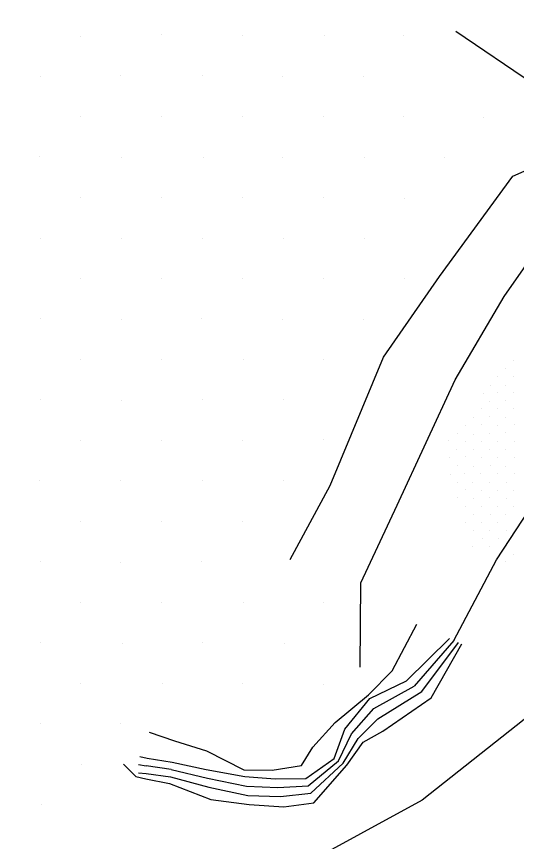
# Model space of a CAD drawing. Extents: x 1602514 to 1609837, y 863887 to 871157.
# Drawn here: x 1606560.1 to 1606691.2, y 865256.2 to 865472.5 of the extents above; entities that cross this region are included whole.
import ezdxf

# ---------------------------------------------------------------- set-up
doc = ezdxf.new("R2010")
doc.units = 0
for name, color, linetype in [('Survey-Flow line', 7, 'Continuous'), ('Survey-Ridge Lines', 7, 'Continuous'), ('Survey-Spot dirt', 7, 'Continuous')]:
    doc.layers.add(name, color=color, linetype=linetype)

msp = doc.modelspace()

# ---------------------------------------------------------------- linework, layer by layer
at = {"layer": 'Survey-Flow line'}
for p, q in [((1606674.78, 865308.89), (1606664.32, 865296.93)), ((1606674.78, 865308.89), (1606664.32, 865296.93)), ((1606592.08, 865276.37), (1606594.11, 865276.05)), ((1606592.08, 865276.37), (1606594.11, 865276.05)), ((1606600.64, 865275.09), (1606594.11, 865276.05)), ((1606600.64, 865275.09), (1606594.11, 865276.05))]:
    msp.add_line(p, q, dxfattribs=at)
for points in [[(1606674.78, 865308.89), (1606685.89, 865330.03), (1606699.7, 865351.14), (1606710.57, 865373.16), (1606720.62, 865382.18), (1606734.68, 865386.93), (1606746.28, 865395.05), (1606751.48, 865403.2), (1606759.68, 865412.37), (1606767.56, 865418.32)], [(1606674.78, 865308.89), (1606685.89, 865330.03), (1606699.7, 865351.14), (1606710.57, 865373.16), (1606720.62, 865382.18), (1606734.68, 865386.93), (1606746.28, 865395.05), (1606751.48, 865403.2), (1606759.68, 865412.37), (1606767.56, 865418.32)], [(1606600.64, 865275.09), (1606610.15, 865272.8), (1606620.35, 865270.72), (1606628.57, 865270.32), (1606636.59, 865270.79), (1606644.53, 865277.34), (1606647.91, 865284.42), (1606653.81, 865291.06), (1606664.32, 865296.93)], [(1606600.64, 865275.09), (1606610.15, 865272.8), (1606620.35, 865270.72), (1606628.57, 865270.32), (1606636.59, 865270.79), (1606644.53, 865277.34), (1606647.91, 865284.42), (1606653.81, 865291.06), (1606664.32, 865296.93)]]:
    msp.add_lwpolyline(points, dxfattribs=at)
at = {"layer": 'Survey-Ridge Lines'}
for points in [[(1606650.22, 865301.92), (1606650.38, 865324.01), (1606659.85, 865344.39), (1606675.12, 865377.23), (1606687.93, 865399.1), (1606703.16, 865420.86), (1606721.43, 865430.48), (1606729.54, 865431.11), (1606751.54, 865439.09), (1606741.69, 865452.03), (1606735.68, 865462.73), (1606721.63, 865472.31), (1606701.84, 865469.33), (1606684.2, 865480.35), (1606661.62, 865518.14), (1606621.48, 865535.97), (1606610.44, 865540.11)], [(1606650.22, 865301.92), (1606650.38, 865324.01), (1606659.85, 865344.39), (1606675.12, 865377.23), (1606687.93, 865399.1), (1606703.16, 865420.86), (1606721.43, 865430.48), (1606729.54, 865431.11), (1606751.54, 865439.09), (1606741.69, 865452.03), (1606735.68, 865462.73), (1606721.63, 865472.31), (1606701.84, 865469.33), (1606684.2, 865480.35), (1606661.62, 865518.14), (1606621.48, 865535.97), (1606610.44, 865540.11)], [(1606631.84, 865330.15), (1606642.33, 865349.52), (1606656.33, 865383.17), (1606670.99, 865404.39), (1606690.21, 865430.69), (1606715.66, 865441.93), (1606732.26, 865439.86), (1606737.18, 865442.23), (1606734.3, 865447.9), (1606729.56, 865455.59), (1606719.03, 865457.03), (1606708.11, 865456.88), (1606695.6, 865454.77), (1606675.24, 865468.61)], [(1606631.84, 865330.15), (1606642.33, 865349.52), (1606656.33, 865383.17), (1606670.99, 865404.39), (1606690.21, 865430.69), (1606715.66, 865441.93), (1606732.26, 865439.86), (1606737.18, 865442.23), (1606734.3, 865447.9), (1606729.56, 865455.59), (1606719.03, 865457.03), (1606708.11, 865456.88), (1606695.6, 865454.77), (1606675.24, 865468.61)], [(1607044.33, 865257.15), (1606966.97, 865310.07), (1606873.48, 865303.09), (1606802.43, 865331.14), (1606719.96, 865309.31), (1606666.48, 865267.02), (1606602.76, 865232.29), (1606545.25, 865182.16), (1606503.97, 865167.62), (1606461.69, 865156.58)], [(1607044.33, 865257.15), (1606966.97, 865310.07), (1606873.48, 865303.09), (1606802.43, 865331.14), (1606719.96, 865309.31), (1606666.48, 865267.02), (1606602.76, 865232.29), (1606545.25, 865182.16), (1606503.97, 865167.62), (1606461.69, 865156.58)], [(1606594.84, 865284.84), (1606601.52, 865282.63), (1606609.93, 865280.01), (1606619.7, 865275), (1606627.13, 865274.91), (1606634.78, 865276.17), (1606637.76, 865280.95), (1606643.67, 865287.39), (1606652.38, 865294.67), (1606658.56, 865300.93), (1606665, 865313.19)], [(1606594.84, 865284.84), (1606601.52, 865282.63), (1606609.93, 865280.01), (1606619.7, 865275), (1606627.13, 865274.91), (1606634.78, 865276.17), (1606637.76, 865280.95), (1606643.67, 865287.39), (1606652.38, 865294.67), (1606658.56, 865300.93), (1606665, 865313.19)], [(1606592.06, 865274.2), (1606594.09, 865274.02), (1606600.43, 865273.2), (1606610.5, 865270.49), (1606620.73, 865268.22), (1606629.31, 865268.04), (1606637.23, 865268.87), (1606645.7, 865276.72), (1606649.68, 865283.17), (1606654.86, 865288.41), (1606666.37, 865295.52), (1606675.95, 865308.38)], [(1606592.06, 865274.2), (1606594.09, 865274.02), (1606600.43, 865273.2), (1606610.5, 865270.49), (1606620.73, 865268.22), (1606629.31, 865268.04), (1606637.23, 865268.87), (1606645.7, 865276.72), (1606649.68, 865283.17), (1606654.86, 865288.41), (1606666.37, 865295.52), (1606675.95, 865308.38)], [(1606592.44, 865278.48), (1606594.37, 865278.04), (1606600.87, 865276.98), (1606609.8, 865275.12), (1606619.97, 865273.22), (1606627.86, 865272.61), (1606635.94, 865272.71), (1606643.36, 865277.97), (1606646.14, 865285.66), (1606652.76, 865293.72), (1606662.29, 865298.34), (1606673.62, 865309.4)], [(1606592.44, 865278.48), (1606594.37, 865278.04), (1606600.87, 865276.98), (1606609.8, 865275.12), (1606619.97, 865273.22), (1606627.86, 865272.61), (1606635.94, 865272.71), (1606643.36, 865277.97), (1606646.14, 865285.66), (1606652.76, 865293.72), (1606662.29, 865298.34), (1606673.62, 865309.4)], [(1606588.12, 865276.51), (1606591.4, 865273.25), (1606593.99, 865272.63), (1606600.22, 865271.4), (1606611, 865267.21), (1606621.08, 865265.92), (1606630.17, 865265.33), (1606638.07, 865266.37), (1606646.69, 865276.19), (1606650.97, 865282.27), (1606656.16, 865285.12), (1606668.8, 865293.83), (1606676.8, 865308)], [(1606588.12, 865276.51), (1606591.4, 865273.25), (1606593.99, 865272.63), (1606600.22, 865271.4), (1606611, 865267.21), (1606621.08, 865265.92), (1606630.17, 865265.33), (1606638.07, 865266.37), (1606646.69, 865276.19), (1606650.97, 865282.27), (1606656.16, 865285.12), (1606668.8, 865293.83), (1606676.8, 865308)]]:
    msp.add_lwpolyline(points, dxfattribs=at)
at = {"layer": 'Survey-Spot dirt'}
for p, q in [((1606576.98, 865467.4), (1606576.98, 865467.4)), ((1606576.98, 865467.4), (1606576.98, 865467.4)), ((1606598.14, 865467.74), (1606598.14, 865467.74)), ((1606598.14, 865467.74), (1606598.14, 865467.74)), ((1606619.34, 865467.6), (1606619.34, 865467.6)), ((1606619.34, 865467.6), (1606619.34, 865467.6)), ((1606640.79, 865467.48), (1606640.79, 865467.48)), ((1606640.79, 865467.48), (1606640.79, 865467.48)), ((1606661.65, 865467.44), (1606661.65, 865467.44)), ((1606661.65, 865467.44), (1606661.65, 865467.44)), ((1606566.31, 865456.9), (1606566.31, 865456.9)), ((1606566.31, 865456.9), (1606566.31, 865456.9)), ((1606587.43, 865456.96), (1606587.43, 865456.96)), ((1606587.43, 865456.96), (1606587.43, 865456.96)), ((1606608.81, 865456.98), (1606608.81, 865456.98)), ((1606608.81, 865456.98), (1606608.81, 865456.98)), ((1606629.88, 865456.83), (1606629.88, 865456.83)), ((1606629.88, 865456.83), (1606629.88, 865456.83)), ((1606651.16, 865456.91), (1606651.16, 865456.91)), ((1606651.16, 865456.91), (1606651.16, 865456.91)), ((1606576.8, 865446.26), (1606576.8, 865446.26)), ((1606576.8, 865446.26), (1606576.8, 865446.26)), ((1606598.16, 865446.37), (1606598.16, 865446.37)), ((1606598.16, 865446.37), (1606598.16, 865446.37)), ((1606619.32, 865446.33), (1606619.32, 865446.33)), ((1606619.32, 865446.33), (1606619.32, 865446.33)), ((1606640.51, 865446.29), (1606640.51, 865446.29)), ((1606640.51, 865446.29), (1606640.51, 865446.29)), ((1606661.63, 865446.32), (1606661.63, 865446.32)), ((1606661.63, 865446.32), (1606661.63, 865446.32)), ((1606682.63, 865446.02), (1606682.63, 865446.02)), ((1606682.63, 865446.02), (1606682.63, 865446.02)), ((1606566.17, 865435.7), (1606566.17, 865435.7)), ((1606566.17, 865435.7), (1606566.17, 865435.7)), ((1606587.56, 865435.66), (1606587.56, 865435.66)), ((1606587.56, 865435.66), (1606587.56, 865435.66)), ((1606609.01, 865435.5), (1606609.01, 865435.5)), ((1606609.01, 865435.5), (1606609.01, 865435.5)), ((1606629.81, 865435.68), (1606629.81, 865435.68)), ((1606629.81, 865435.68), (1606629.81, 865435.68)), ((1606651.41, 865435.57), (1606651.41, 865435.57)), ((1606651.41, 865435.57), (1606651.41, 865435.57)), ((1606672.22, 865435.6), (1606672.22, 865435.6)), ((1606672.22, 865435.6), (1606672.22, 865435.6)), ((1606640.5, 865425.13), (1606640.5, 865425.13)), ((1606640.5, 865425.13), (1606640.5, 865425.13)), ((1606576.88, 865424.97), (1606576.88, 865424.97)), ((1606576.88, 865424.97), (1606576.88, 865424.97)), ((1606597.99, 865425.06), (1606597.99, 865425.06)), ((1606597.99, 865425.06), (1606597.99, 865425.06)), ((1606619.41, 865425), (1606619.41, 865425)), ((1606619.41, 865425), (1606619.41, 865425)), ((1606661.71, 865424.91), (1606661.71, 865424.91)), ((1606661.71, 865424.91), (1606661.71, 865424.91)), ((1606566.25, 865414.38), (1606566.25, 865414.38)), ((1606566.25, 865414.38), (1606566.25, 865414.38)), ((1606587.7, 865414.3), (1606587.7, 865414.3)), ((1606587.7, 865414.3), (1606587.7, 865414.3)), ((1606608.8, 865414.44), (1606608.8, 865414.44)), ((1606608.8, 865414.44), (1606608.8, 865414.44)), ((1606630.07, 865414.43), (1606630.07, 865414.43)), ((1606630.07, 865414.43), (1606630.07, 865414.43)), ((1606651.37, 865414.38), (1606651.37, 865414.38)), ((1606651.37, 865414.38), (1606651.37, 865414.38)), ((1606576.87, 865403.84), (1606576.87, 865403.84)), ((1606576.87, 865403.84), (1606576.87, 865403.84)), ((1606597.99, 865403.82), (1606597.99, 865403.82)), ((1606597.99, 865403.82), (1606597.99, 865403.82)), ((1606619.34, 865403.86), (1606619.34, 865403.86)), ((1606619.34, 865403.86), (1606619.34, 865403.86)), ((1606640.62, 865403.93), (1606640.62, 865403.93)), ((1606640.62, 865403.93), (1606640.62, 865403.93)), ((1606661.9, 865403.94), (1606661.9, 865403.94)), ((1606661.9, 865403.94), (1606661.9, 865403.94)), ((1606566.39, 865393.23), (1606566.39, 865393.23)), ((1606566.39, 865393.23), (1606566.39, 865393.23)), ((1606587.61, 865393.13), (1606587.61, 865393.13)), ((1606587.61, 865393.13), (1606587.61, 865393.13)), ((1606608.61, 865393.24), (1606608.61, 865393.24)), ((1606608.61, 865393.24), (1606608.61, 865393.24)), ((1606629.89, 865393.16), (1606629.89, 865393.16)), ((1606629.89, 865393.16), (1606629.89, 865393.16)), ((1606651.15, 865393.16), (1606651.15, 865393.16)), ((1606651.15, 865393.16), (1606651.15, 865393.16)), ((1606576.84, 865382.49), (1606576.84, 865382.49)), ((1606576.84, 865382.49), (1606576.84, 865382.49)), ((1606598.15, 865382.61), (1606598.15, 865382.61)), ((1606598.15, 865382.61), (1606598.15, 865382.61)), ((1606619.55, 865382.53), (1606619.55, 865382.53)), ((1606619.55, 865382.53), (1606619.55, 865382.53)), ((1606640.54, 865382.6), (1606640.54, 865382.6)), ((1606640.54, 865382.6), (1606640.54, 865382.6)), ((1606690.39, 865382.32), (1606690.39, 865382.32)), ((1606690.39, 865382.32), (1606690.39, 865382.32)), ((1606688.22, 865380.23), (1606688.22, 865380.23)), ((1606688.22, 865380.23), (1606688.22, 865380.23)), ((1606686.26, 865378.1), (1606686.26, 865378.1)), ((1606686.26, 865378.1), (1606686.26, 865378.1)), ((1606690.32, 865378.23), (1606690.32, 865378.23)), ((1606690.32, 865378.23), (1606690.32, 865378.23)), ((1606684.23, 865375.82), (1606684.23, 865375.82)), ((1606684.23, 865375.82), (1606684.23, 865375.82)), ((1606688.24, 865375.86), (1606688.24, 865375.86)), ((1606688.24, 865375.86), (1606688.24, 865375.86)), ((1606682.55, 865373.79), (1606682.55, 865373.79)), ((1606682.55, 865373.79), (1606682.55, 865373.79)), ((1606686.17, 865373.81), (1606686.17, 865373.81)), ((1606686.17, 865373.81), (1606686.17, 865373.81)), ((1606690.44, 865373.86), (1606690.44, 865373.86)), ((1606690.44, 865373.86), (1606690.44, 865373.86)), ((1606566.4, 865372.03), (1606566.4, 865372.03)), ((1606566.4, 865372.03), (1606566.4, 865372.03)), ((1606587.66, 865371.87), (1606587.66, 865371.87)), ((1606587.66, 865371.87), (1606587.66, 865371.87)), ((1606608.86, 865372.08), (1606608.86, 865372.08)), ((1606608.86, 865372.08), (1606608.86, 865372.08)), ((1606630.03, 865372), (1606630.03, 865372)), ((1606630.03, 865372), (1606630.03, 865372)), ((1606684.16, 865371.66), (1606684.16, 865371.66)), ((1606684.16, 865371.66), (1606684.16, 865371.66)), ((1606688.3, 865371.75), (1606688.3, 865371.75)), ((1606688.3, 865371.75), (1606688.3, 865371.75)), ((1606681.96, 865369.65), (1606681.96, 865369.65)), ((1606681.96, 865369.65), (1606681.96, 865369.65)), ((1606686.19, 865369.68), (1606686.19, 865369.68)), ((1606686.19, 865369.68), (1606686.19, 865369.68)), ((1606690.49, 865369.64), (1606690.49, 865369.64)), ((1606690.49, 865369.64), (1606690.49, 865369.64)), ((1606680.02, 865367.41), (1606680.02, 865367.41)), ((1606680.02, 865367.41), (1606680.02, 865367.41)), ((1606683.97, 865367.62), (1606683.97, 865367.62)), ((1606683.97, 865367.62), (1606683.97, 865367.62)), ((1606688.31, 865367.32), (1606688.31, 865367.32)), ((1606688.31, 865367.32), (1606688.31, 865367.32)), ((1606677.81, 865365.25), (1606677.81, 865365.25)), ((1606677.81, 865365.25), (1606677.81, 865365.25)), ((1606682.02, 865365.54), (1606682.02, 865365.54)), ((1606682.02, 865365.54), (1606682.02, 865365.54)), ((1606686.2, 865365.36), (1606686.2, 865365.36)), ((1606686.2, 865365.36), (1606686.2, 865365.36)), ((1606690.53, 865365.43), (1606690.53, 865365.43)), ((1606690.53, 865365.43), (1606690.53, 865365.43)), ((1606675.6, 865363.23), (1606675.6, 865363.23)), ((1606675.6, 865363.23), (1606675.6, 865363.23)), ((1606679.96, 865363.05), (1606679.96, 865363.05)), ((1606679.96, 865363.05), (1606679.96, 865363.05)), ((1606684.03, 865363.31), (1606684.03, 865363.31)), ((1606684.03, 865363.31), (1606684.03, 865363.31)), ((1606688.36, 865363.33), (1606688.36, 865363.33)), ((1606688.36, 865363.33), (1606688.36, 865363.33)), ((1606576.93, 865361.42), (1606576.93, 865361.42)), ((1606576.93, 865361.42), (1606576.93, 865361.42)), ((1606598.07, 865361.45), (1606598.07, 865361.45)), ((1606598.07, 865361.45), (1606598.07, 865361.45)), ((1606619.23, 865361.32), (1606619.23, 865361.32)), ((1606619.23, 865361.32), (1606619.23, 865361.32)), ((1606640.54, 865361.5), (1606640.54, 865361.5)), ((1606640.54, 865361.5), (1606640.54, 865361.5)), ((1606673.47, 865361.29), (1606673.47, 865361.29)), ((1606673.47, 865361.29), (1606673.47, 865361.29)), ((1606677.86, 865361.11), (1606677.86, 865361.11)), ((1606677.86, 865361.11), (1606677.86, 865361.11)), ((1606682.02, 865361.15), (1606682.02, 865361.15)), ((1606682.02, 865361.15), (1606682.02, 865361.15)), ((1606686.2, 865361.1), (1606686.2, 865361.1)), ((1606686.2, 865361.1), (1606686.2, 865361.1)), ((1606690.56, 865361.08), (1606690.56, 865361.08)), ((1606690.56, 865361.08), (1606690.56, 865361.08)), ((1606675.53, 865359.01), (1606675.53, 865359.01)), ((1606675.53, 865359.01), (1606675.53, 865359.01)), ((1606679.91, 865358.87), (1606679.91, 865358.87)), ((1606679.91, 865358.87), (1606679.91, 865358.87)), ((1606684.06, 865358.99), (1606684.06, 865358.99)), ((1606684.06, 865358.99), (1606684.06, 865358.99)), ((1606688.38, 865359.05), (1606688.38, 865359.05)), ((1606688.38, 865359.05), (1606688.38, 865359.05)), ((1606673.56, 865356.86), (1606673.56, 865356.86)), ((1606673.56, 865356.86), (1606673.56, 865356.86)), ((1606677.69, 865357.08), (1606677.69, 865357.08)), ((1606677.69, 865357.08), (1606677.69, 865357.08)), ((1606681.88, 865356.84), (1606681.88, 865356.84)), ((1606681.88, 865356.84), (1606681.88, 865356.84)), ((1606686.17, 865356.85), (1606686.17, 865356.85)), ((1606686.17, 865356.85), (1606686.17, 865356.85)), ((1606690.52, 865356.77), (1606690.52, 865356.77)), ((1606690.52, 865356.77), (1606690.52, 865356.77)), ((1606675.66, 865354.73), (1606675.66, 865354.73)), ((1606675.66, 865354.73), (1606675.66, 865354.73)), ((1606679.81, 865354.63), (1606679.81, 865354.63)), ((1606679.81, 865354.63), (1606679.81, 865354.63)), ((1606684.42, 865354.89), (1606684.42, 865354.89)), ((1606684.42, 865354.89), (1606684.42, 865354.89)), ((1606688.2, 865354.63), (1606688.2, 865354.63)), ((1606688.2, 865354.63), (1606688.2, 865354.63)), ((1606673.97, 865352.46), (1606673.97, 865352.46)), ((1606673.97, 865352.46), (1606673.97, 865352.46)), ((1606677.64, 865352.62), (1606677.64, 865352.62)), ((1606677.64, 865352.62), (1606677.64, 865352.62)), ((1606681.83, 865352.68), (1606681.83, 865352.68)), ((1606681.83, 865352.68), (1606681.83, 865352.68)), ((1606686.19, 865352.73), (1606686.19, 865352.73)), ((1606686.19, 865352.73), (1606686.19, 865352.73)), ((1606690.7, 865352.6), (1606690.7, 865352.6)), ((1606690.7, 865352.6), (1606690.7, 865352.6)), ((1606566.23, 865350.84), (1606566.23, 865350.84)), ((1606566.23, 865350.84), (1606566.23, 865350.84)), ((1606587.44, 865350.75), (1606587.44, 865350.75)), ((1606587.44, 865350.75), (1606587.44, 865350.75)), ((1606608.73, 865350.78), (1606608.73, 865350.78)), ((1606608.73, 865350.78), (1606608.73, 865350.78)), ((1606630.17, 865350.83), (1606630.17, 865350.83)), ((1606630.17, 865350.83), (1606630.17, 865350.83)), ((1606675.63, 865350.45), (1606675.63, 865350.45)), ((1606675.63, 865350.45), (1606675.63, 865350.45)), ((1606679.71, 865350.47), (1606679.71, 865350.47)), ((1606679.71, 865350.47), (1606679.71, 865350.47)), ((1606684.02, 865350.47), (1606684.02, 865350.47)), ((1606684.02, 865350.47), (1606684.02, 865350.47)), ((1606688.47, 865350.32), (1606688.47, 865350.32)), ((1606688.47, 865350.32), (1606688.47, 865350.32)), ((1606677.69, 865348.4), (1606677.69, 865348.4)), ((1606677.69, 865348.4), (1606677.69, 865348.4)), ((1606681.91, 865348.35), (1606681.91, 865348.35)), ((1606681.91, 865348.35), (1606681.91, 865348.35)), ((1606686.27, 865348.23), (1606686.27, 865348.23)), ((1606686.27, 865348.23), (1606686.27, 865348.23)), ((1606690.39, 865348.37), (1606690.39, 865348.37)), ((1606690.39, 865348.37), (1606690.39, 865348.37)), ((1606675.71, 865346.29), (1606675.71, 865346.29)), ((1606675.71, 865346.29), (1606675.71, 865346.29)), ((1606679.79, 865346.17), (1606679.79, 865346.17)), ((1606679.79, 865346.17), (1606679.79, 865346.17)), ((1606684.03, 865346.32), (1606684.03, 865346.32)), ((1606684.03, 865346.32), (1606684.03, 865346.32)), ((1606688.43, 865346.24), (1606688.43, 865346.24)), ((1606688.43, 865346.24), (1606688.43, 865346.24)), ((1606677.79, 865344.1), (1606677.79, 865344.1)), ((1606677.79, 865344.1), (1606677.79, 865344.1)), ((1606681.99, 865344.03), (1606681.99, 865344.03)), ((1606681.99, 865344.03), (1606681.99, 865344.03)), ((1606686.21, 865344.05), (1606686.21, 865344.05)), ((1606686.21, 865344.05), (1606686.21, 865344.05)), ((1606690.42, 865344.03), (1606690.42, 865344.03)), ((1606690.42, 865344.03), (1606690.42, 865344.03)), ((1606679.78, 865341.98), (1606679.78, 865341.98)), ((1606679.78, 865341.98), (1606679.78, 865341.98)), ((1606684.27, 865341.82), (1606684.27, 865341.82)), ((1606684.27, 865341.82), (1606684.27, 865341.82)), ((1606688.2, 865341.93), (1606688.2, 865341.93)), ((1606688.2, 865341.93), (1606688.2, 865341.93)), ((1606576.93, 865340.19), (1606576.93, 865340.19)), ((1606576.93, 865340.19), (1606576.93, 865340.19)), ((1606598.15, 865340.13), (1606598.15, 865340.13)), ((1606598.15, 865340.13), (1606598.15, 865340.13)), ((1606619.46, 865340), (1606619.46, 865340)), ((1606619.46, 865340), (1606619.46, 865340)), ((1606677.89, 865339.97), (1606677.89, 865339.97)), ((1606677.89, 865339.97), (1606677.89, 865339.97)), ((1606682.06, 865339.81), (1606682.06, 865339.81)), ((1606682.06, 865339.81), (1606682.06, 865339.81)), ((1606686.13, 865339.95), (1606686.13, 865339.95)), ((1606686.13, 865339.95), (1606686.13, 865339.95)), ((1606679.96, 865337.83), (1606679.96, 865337.83)), ((1606679.96, 865337.83), (1606679.96, 865337.83)), ((1606684.13, 865337.79), (1606684.13, 865337.79)), ((1606684.13, 865337.79), (1606684.13, 865337.79)), ((1606688.43, 865337.78), (1606688.43, 865337.78)), ((1606688.43, 865337.78), (1606688.43, 865337.78)), ((1606682.24, 865335.65), (1606682.24, 865335.65)), ((1606682.24, 865335.65), (1606682.24, 865335.65)), ((1606686.39, 865335.65), (1606686.39, 865335.65)), ((1606686.39, 865335.65), (1606686.39, 865335.65)), ((1606679.76, 865333.52), (1606679.76, 865333.52)), ((1606679.76, 865333.52), (1606679.76, 865333.52)), ((1606684.07, 865333.54), (1606684.07, 865333.54)), ((1606684.07, 865333.54), (1606684.07, 865333.54)), ((1606690.29, 865331.51), (1606690.29, 865331.51)), ((1606690.29, 865331.51), (1606690.29, 865331.51)), ((1606566.36, 865329.5), (1606566.36, 865329.5)), ((1606566.36, 865329.5), (1606566.36, 865329.5)), ((1606587.45, 865329.49), (1606587.45, 865329.49)), ((1606587.45, 865329.49), (1606587.45, 865329.49)), ((1606608.69, 865329.59), (1606608.69, 865329.59)), ((1606608.69, 865329.59), (1606608.69, 865329.59)), ((1606688.38, 865329.71), (1606688.38, 865329.71)), ((1606688.38, 865329.71), (1606688.38, 865329.71)), ((1606576.92, 865318.93), (1606576.92, 865318.93)), ((1606576.92, 865318.93), (1606576.92, 865318.93)), ((1606598.15, 865318.96), (1606598.15, 865318.96)), ((1606598.15, 865318.96), (1606598.15, 865318.96)), ((1606619.5, 865318.86), (1606619.5, 865318.86)), ((1606619.5, 865318.86), (1606619.5, 865318.86)), ((1606640.52, 865318.86), (1606640.52, 865318.86)), ((1606640.52, 865318.86), (1606640.52, 865318.86)), ((1606566.37, 865308.28), (1606566.37, 865308.28)), ((1606566.37, 865308.28), (1606566.37, 865308.28)), ((1606608.76, 865308.4), (1606608.76, 865308.4)), ((1606608.76, 865308.4), (1606608.76, 865308.4)), ((1606587.77, 865308.23), (1606587.77, 865308.23)), ((1606587.77, 865308.23), (1606587.77, 865308.23)), ((1606630.22, 865308.2), (1606630.22, 865308.2)), ((1606630.22, 865308.2), (1606630.22, 865308.2)), ((1606576.83, 865297.73), (1606576.83, 865297.73)), ((1606576.83, 865297.73), (1606576.83, 865297.73)), ((1606598.24, 865297.62), (1606598.24, 865297.62)), ((1606598.24, 865297.62), (1606598.24, 865297.62)), ((1606619.44, 865297.54), (1606619.44, 865297.54)), ((1606619.44, 865297.54), (1606619.44, 865297.54)), ((1606640.57, 865297.38), (1606640.57, 865297.38)), ((1606640.57, 865297.38), (1606640.57, 865297.38)), ((1606566.3, 865287.05), (1606566.3, 865287.05)), ((1606566.3, 865287.05), (1606566.3, 865287.05)), ((1606587.47, 865287.08), (1606587.47, 865287.08)), ((1606587.47, 865287.08), (1606587.47, 865287.08)), ((1606577.19, 865276.49), (1606577.19, 865276.49)), ((1606577.19, 865276.49), (1606577.19, 865276.49)), ((1606566.64, 865265.83), (1606566.64, 865265.83)), ((1606566.64, 865265.83), (1606566.64, 865265.83))]:
    msp.add_line(p, q, dxfattribs=at)

doc.saveas('drawing.dxf')
